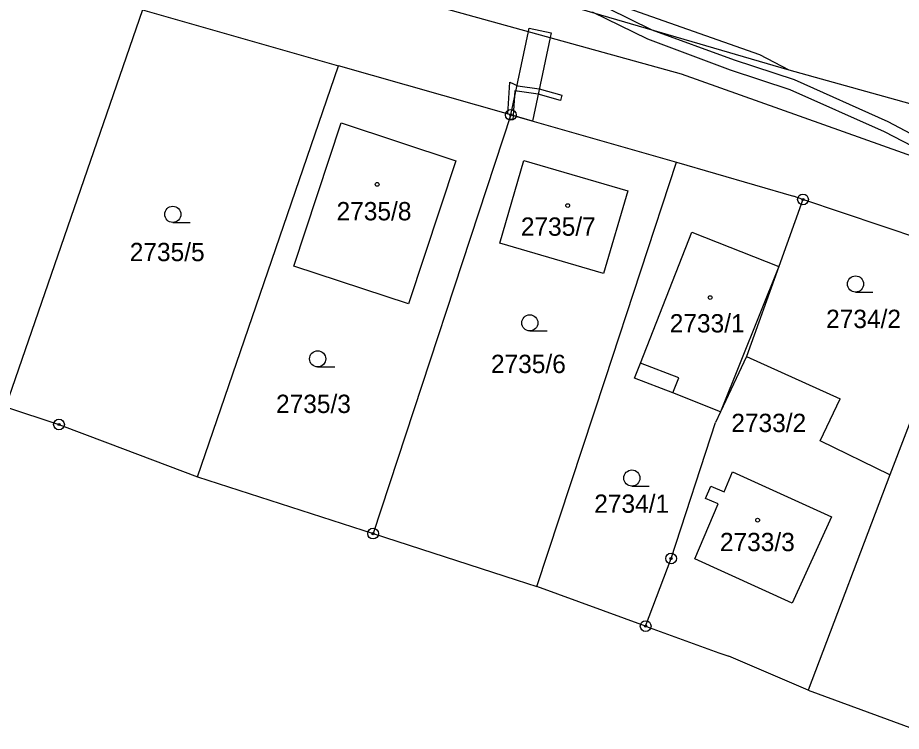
# Model space of a CAD drawing. Extents: x -755819 to -753140, y -1169796 to -1166000.
# Drawn here: x -753342.3 to -753260.3, y -1169302.9 to -1169236.7 of the extents above; entities that cross this region are included whole.
import ezdxf

# ---------------------------------------------------------------- set-up
doc = ezdxf.new("R2010")
doc.units = 0
for name, color, linetype in [('Vrstva 1', 7, 'Continuous'), ('Vrstva 13', 7, 'Continuous'), ('Vrstva 18', 7, 'Continuous'), ('Vrstva 19', 7, 'Continuous'), ('Vrstva 24', 7, 'Continuous'), ('Vrstva 25', 7, 'Continuous'), ('Vrstva 27', 7, 'Continuous'), ('Vrstva 4', 7, 'Continuous'), ('Vrstva 6', 7, 'Continuous')]:
    doc.layers.add(name, color=color, linetype=linetype)

msp = doc.modelspace()

# ---------------------------------------------------------------- linework, layer by layer
at = {"layer": 'Vrstva 1'}
for p, q in [((-753339.35, -1169221.4), (-753270.71, -1169241.52)), ((-753341.68, -1169225), (-753280.71, -1169241.88)), ((-753330.74, -1169235.93), (-753343.47, -1169272.81)), ((-753330.74, -1169235.93), (-753312.53, -1169241.13)), ((-753325.64, -1169279.31), (-753312.53, -1169241.13)), ((-753296.53, -1169245.7), (-753312.53, -1169241.13)), ((-753270.71, -1169241.52), (-753256.09, -1169245.6)), ((-753280.71, -1169241.88), (-753257.59, -1169250.13)), ((-753296.53, -1169245.7), (-753309.32, -1169284.58)), ((-753296.53, -1169245.7), (-753281.15, -1169250.09)), ((-753316.67, -1169259.73), (-753312.27, -1169246.44)), ((-753312.27, -1169246.44), (-753301.65, -1169249.96)), ((-753301.65, -1169249.96), (-753306.04, -1169263.24)), ((-753297.56, -1169257.61), (-753295.31, -1169249.92)), ((-753295.31, -1169249.92), (-753285.67, -1169252.74)), ((-753287.78, -1169270.27), (-753281.15, -1169250.09)), ((-753281.15, -1169250.09), (-753270.28, -1169253.25)), ((-753285.67, -1169252.74), (-753287.91, -1169260.43)), ((-753269.4, -1169253.55), (-753270.28, -1169253.25)), ((-753269.4, -1169253.55), (-753271.64, -1169259.77)), ((-753253.62, -1169258.86), (-753269.4, -1169253.55)), ((-753284.48, -1169268.74), (-753279.71, -1169256.59)), ((-753279.71, -1169256.59), (-753271.64, -1169259.77)), ((-753287.91, -1169260.43), (-753297.56, -1169257.61)), ((-753253.62, -1169258.86), (-753261.32, -1169279.13)), ((-753306.04, -1169263.24), (-753316.67, -1169259.73)), ((-753271.64, -1169259.77), (-753274.66, -1169268.14)), ((-753285.03, -1169270.15), (-753284.48, -1169268.74)), ((-753274.66, -1169268.14), (-753277.05, -1169273.26)), ((-753274.66, -1169268.14), (-753265.96, -1169272.08)), ((-753294.1, -1169289.5), (-753287.78, -1169270.27)), ((-753281.48, -1169271.52), (-753285.03, -1169270.15)), ((-753277.05, -1169273.26), (-753281.48, -1169271.52)), ((-753267.8, -1169275.96), (-753265.96, -1169272.08)), ((-753277.05, -1169273.26), (-753277.52, -1169274.25)), ((-753281.65, -1169286.89), (-753277.52, -1169274.25)), ((-753261.32, -1169279.13), (-753267.8, -1169275.96)), ((-753276.72, -1169280.69), (-753275.93, -1169278.85)), ((-753275.93, -1169278.85), (-753266.76, -1169283.02)), ((-753261.32, -1169279.13), (-753268.92, -1169299.11)), ((-753278.44, -1169281.32), (-753277.95, -1169280.17)), ((-753277.95, -1169280.17), (-753276.72, -1169280.69)), ((-753279.45, -1169286.93), (-753277.27, -1169281.82)), ((-753277.27, -1169281.82), (-753278.44, -1169281.32)), ((-753266.76, -1169283.02), (-753270.4, -1169291.04)), ((-753284.01, -1169293.17), (-753281.65, -1169286.89)), ((-753270.4, -1169291.04), (-753279.45, -1169286.93))]:
    msp.add_line(p, q, dxfattribs=at)
at = {"layer": 'Vrstva 13'}
for p, q in [((-753343.47, -1169272.81), (-753338.49, -1169274.45)), ((-753338.49, -1169274.45), (-753333.97, -1169276.16)), ((-753333.97, -1169276.16), (-753325.64, -1169279.31)), ((-753325.64, -1169279.31), (-753315.08, -1169282.72)), ((-753315.08, -1169282.72), (-753309.32, -1169284.58)), ((-753309.32, -1169284.58), (-753296.04, -1169288.87)), ((-753296.04, -1169288.87), (-753294.1, -1169289.5)), ((-753284.01, -1169293.17), (-753294.1, -1169289.5)), ((-753284.01, -1169293.17), (-753277.21, -1169295.64)), ((-753277.21, -1169295.64), (-753276.3, -1169295.97)), ((-753268.92, -1169299.11), (-753276.3, -1169295.97)), ((-753268.92, -1169299.11), (-753258.56, -1169302.94))]:
    msp.add_line(p, q, dxfattribs=at)
at = {"layer": 'Vrstva 24'}
for centre, radius in [((-753296.53, -1169245.7), 0.5), ((-753296.53, -1169245.7), 0.1), ((-753269.4, -1169253.55), 0.5), ((-753269.4, -1169253.55), 0.1), ((-753338.49, -1169274.45), 0.5), ((-753338.49, -1169274.45), 0.1), ((-753309.32, -1169284.58), 0.5), ((-753309.32, -1169284.58), 0.1), ((-753281.65, -1169286.89), 0.5), ((-753281.65, -1169286.89), 0.1), ((-753284.01, -1169293.17), 0.5), ((-753284.01, -1169293.17), 0.1)]:
    msp.add_circle(centre, radius, dxfattribs=at)
at = {"layer": 'Vrstva 25'}
for p, q in [((-753327.92, -1169255.68), (-753326.32, -1169255.68)), ((-753264.52, -1169262.15), (-753262.92, -1169262.15)), ((-753294.77, -1169265.76), (-753293.17, -1169265.76)), ((-753314.47, -1169269.1), (-753312.87, -1169269.1)), ((-753285.29, -1169280.17), (-753283.69, -1169280.17))]:
    msp.add_line(p, q, dxfattribs=at)
for centre, radius in [((-753308.94, -1169252.15), 0.175), ((-753291.25, -1169254.12), 0.175), ((-753327.92, -1169254.93), 0.75), ((-753264.52, -1169261.4), 0.75), ((-753278.02, -1169262.66), 0.175), ((-753294.77, -1169265.01), 0.75), ((-753314.47, -1169268.35), 0.75), ((-753285.29, -1169279.42), 0.75), ((-753273.61, -1169283.33), 0.175)]:
    msp.add_circle(centre, radius, dxfattribs=at)
at = {"layer": 'Vrstva 27'}
for p, q in [((-753289.99, -1169234.55), (-753283.45, -1169237.79)), ((-753283.81, -1169238.66), (-753288.96, -1169236.17)), ((-753294.89, -1169237.96), (-753294.82, -1169237.64)), ((-753294.82, -1169237.64), (-753292.79, -1169238.07)), ((-753296.53, -1169245.7), (-753294.89, -1169237.96)), ((-753292.88, -1169238.51), (-753294.53, -1169246.27)), ((-753292.79, -1169238.07), (-753292.88, -1169238.51)), ((-753283.45, -1169237.79), (-753275.78, -1169240.59)), ((-753276.13, -1169241.53), (-753283.81, -1169238.66)), ((-753275.78, -1169240.59), (-753270.22, -1169242.42)), ((-753270.59, -1169243.36), (-753276.13, -1169241.53)), ((-753270.22, -1169242.42), (-753261.52, -1169246.3)), ((-753296.8, -1169245.62), (-753296.62, -1169242.66)), ((-753296.62, -1169242.66), (-753295.87, -1169242.99)), ((-753296.17, -1169243.45), (-753296.31, -1169245.76)), ((-753293.99, -1169243.77), (-753296.17, -1169243.45)), ((-753295.87, -1169242.99), (-753293.89, -1169243.27)), ((-753293.89, -1169243.27), (-753291.79, -1169243.86)), ((-753261.82, -1169247.26), (-753270.59, -1169243.36)), ((-753291.93, -1169244.35), (-753293.99, -1169243.77)), ((-753291.79, -1169243.86), (-753291.93, -1169244.35)), ((-753296.53, -1169245.7), (-753296.8, -1169245.62)), ((-753296.66, -1169246.1), (-753296.53, -1169245.7)), ((-753296.31, -1169245.76), (-753296.53, -1169245.7)), ((-753296.53, -1169245.7), (-753296.31, -1169245.76)), ((-753294.53, -1169246.27), (-753296.53, -1169245.7)), ((-753296.31, -1169245.76), (-753296.33, -1169246.12)), ((-753296.33, -1169246.12), (-753296.66, -1169246.1)), ((-753261.52, -1169246.3), (-753257.85, -1169248.28)), ((-753257.58, -1169249.49), (-753261.82, -1169247.26))]:
    msp.add_line(p, q, dxfattribs=at)
at = {"layer": 'Vrstva 4'}
for p, q in [((-753271.64, -1169259.77), (-753277.05, -1169273.26)), ((-753280.94, -1169270.13), (-753284.48, -1169268.74)), ((-753281.48, -1169271.52), (-753280.94, -1169270.13))]:
    msp.add_line(p, q, dxfattribs=at)
at = {"layer": 'Vrstva 6'}
for p, q in [((-753289.16, -1169234.54), (-753273.43, -1169240.09)), ((-753273.43, -1169240.09), (-753270.71, -1169241.52))]:
    msp.add_line(p, q, dxfattribs=at)

# ---------------------------------------------------------------- texts
at = {"layer": 'Vrstva 18'}
for s, p in [('2735/5', (-753331.917, -1169259.28)), ('2734/2', (-753267.253, -1169265.49)), ('2735/6', (-753298.375, -1169269.67)), ('2735/3', (-753318.332, -1169273.38)), ('2733/2', (-753276.056, -1169275.15)), ('2734/1', (-753288.783, -1169282.65))]:
    msp.add_text(s, height=1.7, dxfattribs=at).set_placement(p)
at = {"layer": 'Vrstva 19'}
for s, p in [('2735/8', (-753312.713, -1169255.49)), ('2735/7', (-753295.6, -1169256.92)), ('2733/1', (-753281.773, -1169265.9)), ('2733/3', (-753277.113, -1169286.21))]:
    msp.add_text(s, height=1.7, dxfattribs=at).set_placement(p)

doc.saveas('drawing.dxf')
